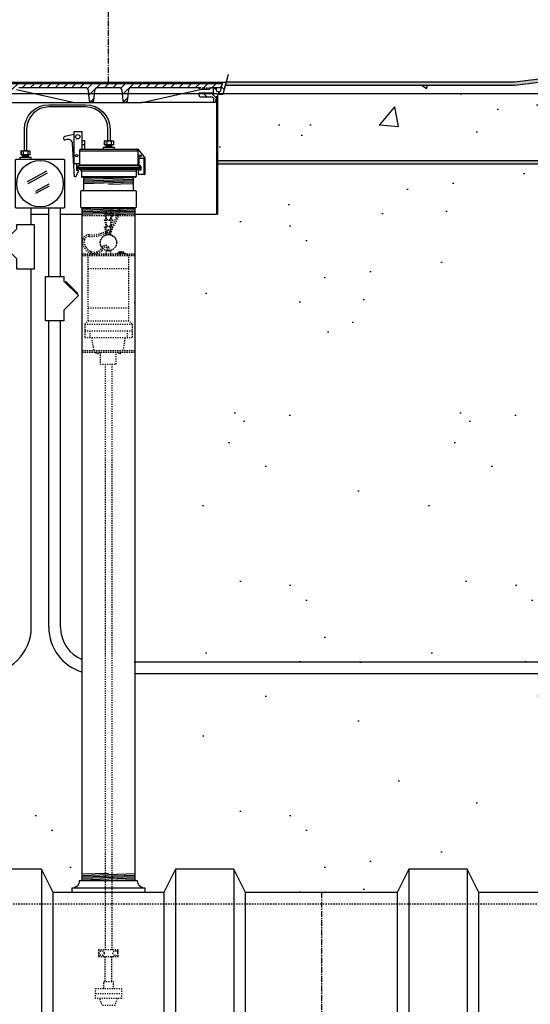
# Model space of a CAD drawing. Extents: x -169 to 6736, y -208 to 3022.
# Tile 581 of 656: x 6207 to 6251, y 906 to 990. Entities that reach past the tile are written whole.
import ezdxf

# ---------------------------------------------------------------- set-up
doc = ezdxf.new("R2010")
doc.units = 0
doc.header["$MEASUREMENT"] = 0
doc.header["$PDSIZE"] = 1
for name, pattern in [('CENTER1', [0.6625, 0.5, -0.075, 0.0125, -0.075]), ('HIDDEN3', [0.1875, 0.125, -0.0625]), ('HIDDEN5', [0.05, 0.025, -0.025])]:
    doc.linetypes.add(name, pattern=pattern)
doc.layers.get('DEFPOINTS').update_dxf_attribs({"linetype": 'CONTINUOUS'})
for name, color, linetype in [('CENTERLINE', 3, 'CENTER1'), ('CONCRETE-HATCH', 2, 'CONTINUOUS'), ('CONDUIT', 2, 'CONTINUOUS'), ('DIM', 3, 'CONTINUOUS'), ('FACE-SEAL-ADAPTOR', 3, 'CONTINUOUS'), ('FREEZE-LINES', 8, 'CONTINUOUS'), ('GALV-4-PIPE', 4, 'CONTINUOUS'), ('J-BOX', 2, 'CONTINUOUS'), ('PEAGRAVEL-HATCH', 3, 'CONTINUOUS'), ('PROBE', 2, 'CONTINUOUS'), ('TANK-BUNG-OPENING-4', 3, 'CONTINUOUS'), ('TANK-MANHOLE-18', 2, 'CONTINUOUS'), ('TANK-MANHOLE-COVER-18', 2, 'CONTINUOUS'), ('TANK-MANHOLE-COVER-HATCH-18', 7, 'CONTINUOUS'), ('TANK-MANHOLE-HATCH-18', 7, 'CONTINUOUS'), ('TANK-SLAB', 6, 'CONTINUOUS'), ('TANK-UST', 5, 'CONTINUOUS'), ('TANK-UST-RIB', 7, 'CONTINUOUS'), ('TLM-CAP', 3, 'CONTINUOUS')]:
    doc.layers.add(name, color=color, linetype=linetype)
doc.styles.add('SIMPLEX', font='simplex')
doc.dimstyles.new('DIM64', dxfattribs={"dimscale": 64, "dimtxt": 0.09375, "dimasz": 0.09375, "dimexe": 0.0625, "dimexo": 0.0625, "dimgap": 0.046875, "dimtad": 1, "dimdec": 4, "dimzin": 3, "dimdsep": 46, "dimlunit": 4, "dimtxsty": 'SIMPLEX', "dimcen": 0, "dimclrd": 256, "dimclre": 256, "dimclrt": 256, "dimadec": 0, "dimazin": 0, "dimtfac": 1, "dimtdec": 4, "dimtmove": 0, "dimatfit": 3, "dimfxl": 1, "dimfrac": 2, "dimtolj": 1, "dimtzin": 0, "dimarcsym": 0})

# ---------------------------------------------------------------- blocks, each defined once
blk = doc.blocks.new('*D61')
at = {"layer": 'DEFPOINTS', "color": 0, "transparency": 16777216}
for p in [(6443.911, 978.296), (5827.154, 978.015), (5827.154, 700.523)]:
    blk.add_point(p, dxfattribs=at)
at = {"layer": 'DIM', "lineweight": -2, "transparency": 16777216}
for p, q in [((5827.154, 974.015), (5827.154, 696.523)), ((6443.911, 974.296), (6443.911, 696.523)), ((6437.911, 700.523), (5833.154, 700.523))]:
    blk.add_line(p, q, dxfattribs=at)
at = {"layer": 'DIM', "transparency": 16777216}
for points in [[(5833.154, 701.523), (5833.154, 699.523), (5827.154, 700.523)], [(6437.911, 701.523), (6437.911, 699.523), (6443.911, 700.523)]]:
    blk.add_solid(points, dxfattribs=at)
at = {"layer": 'DIM', "transparency": 16777216, "insert": (6135.532, 708.095), "char_height": 6, "attachment_point": 5, "style": 'SIMPLEX'}
blk.add_mtext('\\A1;51\'-4 3/4" (F.V. TANK SLAB)', dxfattribs=at)

msp = doc.modelspace()

# ---------------------------------------------------------------- hatches: boundary and pattern name
at = {"layer": 'CONCRETE-HATCH'}
h = msp.add_hatch(dxfattribs=at)
h.set_pattern_fill('AR-CONC', color=256, scale=2.67, style=0)
h.set_pattern_definition([(50, (6237.656, 981.353), (19.151, -1.675), [2.0025, -22.0275]), (355, (6237.656, 981.353), (-3.705, 20.084), [1.602, -17.622]), (100.45, (6239.252, 981.213), (15.446, 18.408), [1.702, -18.7205]), (46.18, (6237.656, 986.693), (28.495, -4.42), [3.004, -33.041]), (96.64, (6240.03, 986.324), (24.955, 26.01), [2.553, -28.081]), (351.18, (6237.656, 986.693), (24.955, 26.01), [2.403, -26.433]), (21, (6240.326, 985.358), (15.937, -10.75), [2.0025, -22.0275]), (326, (6240.326, 985.358), (6.497, 19.362), [1.602, -17.622]), (71.45, (6241.654, 984.462), (22.434, 8.612), [1.702, -18.7205]), (37.5, (6237.656, 981.3526), (0.3247, 8.8883), [0, -17.4084, 0, -17.889, 0, -17.6887]), (7.5, (6237.656, 981.353), (7.024, 10.531), [0, -10.1994, 0, -17.008, 0, -6.7417]), (327.5, (6231.702, 981.3526), (14.253, -0.6022), [0, -6.675, 0, -20.826, 0, -27.6345]), (317.5, (6229.032, 981.353), (15.571, 2.673), [0, -8.6775, 0, -13.8306, 0, -19.6245])])
h.paths.add_polyline_path([(6253.08419, 985.21425), (6249.23791, 984.73346), (6224.42372, 984.73346), (6224.21579, 983.95668), (6223.8299, 983.95668), (6223.78507, 983.9299), (6223.75856, 983.87998), (6223.75856, 978.29596), (6254.06833, 978.29596), (6254.38543, 981.6301), (6252.88137, 981.6301)])
at = {"layer": 'PEAGRAVEL-HATCH'}
h = msp.add_hatch(dxfattribs=at)
h.set_pattern_fill('AR-SAND', color=256, scale=7.5, style=0)
h.set_pattern_definition([(37.5, (6223.744, 973.704), (-0.4725, 14.451), [0, -11.4, 0, -12.75, 0, -12.1875]), (7.5, (6223.744, 973.704), (13.273, 21.166), [0, -6.15, 0, -10.275, 0, -3.9375]), (327.5, (6214.519, 973.704), (23.356, 0.0424), [0, -3.75, 0, -13.5, 0, -17.625]), (317.5, (6214.52, 973.704), (22.546, 6.583), [0, -1.875, 0, -8.85, 0, -10.125])])
h.paths.add_polyline_path([(6254.12779, 978.01471), (6223.75856, 978.01471), (6223.75856, 976.75093), (6223.74404, 973.7036), (6253.70074, 973.7036)])
h = msp.add_hatch(dxfattribs=at)
h.set_pattern_fill('AR-SAND', color=256, scale=7.5, style=0)
h.set_pattern_definition([(37.5, (6216.654, 966.114), (-0.4725, 14.4512), [0, -11.4, 0, -12.75, 0, -12.1875]), (7.5, (6216.654, 966.114), (13.273, 21.166), [0, -6.15, 0, -10.275, 0, -3.9375]), (327.5, (6207.429, 966.114), (23.356, 0.0424), [0, -3.75, 0, -13.5, 0, -17.625]), (317.5, (6207.43, 966.114), (22.546, 6.5826), [0, -1.875, 0, -8.85, 0, -10.125])])
h.paths.add_polyline_path([(6253.70074, 973.7036), (6216.65422, 973.7036), (6216.65422, 966.11406), (6259.40961, 966.11406), (6259.41097, 969.98346), (6253.52072, 969.98346), (6253.33223, 969.98346)])
h = msp.add_hatch(dxfattribs=at)
h.set_pattern_fill('AR-SAND', color=256, scale=7.5, style=0)
h.set_pattern_definition([(37.5, (6216.654, 935.266), (-0.4725, 14.451), [0, -11.4, 0, -12.75, 0, -12.1875]), (7.5, (6216.654, 935.266), (13.273, 21.166), [0, -6.15, 0, -10.275, 0, -3.9375]), (327.5, (6207.429, 935.266), (23.356, 0.0424), [0, -3.75, 0, -13.5, 0, -17.625]), (317.5, (6207.43, 935.266), (22.546, 6.583), [0, -1.875, 0, -8.85, 0, -10.125])])
h.paths.add_polyline_path([(6236.00303, 966.11406), (6216.65422, 966.11406), (6216.65422, 935.26579), (6236.00303, 935.26579)])
h = msp.add_hatch(dxfattribs=at)
h.set_pattern_fill('AR-SAND', color=256, scale=7.5, style=0)
h.set_pattern_definition([(37.5, (6236.003, 935.266), (-0.4725, 14.451), [0, -11.4, 0, -12.75, 0, -12.1875]), (7.5, (6236.003, 935.266), (13.273, 21.166), [0, -6.15, 0, -10.275, 0, -3.9375]), (327.5, (6226.778, 935.266), (23.356, 0.0424), [0, -3.75, 0, -13.5, 0, -17.625]), (317.5, (6226.778, 935.266), (22.546, 6.583), [0, -1.875, 0, -8.85, 0, -10.125])])
h.paths.add_polyline_path([(6253.95422, 957.71638, -0.33671624), (6255.19811, 959.35405, -0.00822165), (6259.40787, 961.19654), (6259.40961, 966.11406), (6236.00303, 966.11406), (6236.00303, 935.26579), (6251.70858, 935.26579), (6251.70858, 935.66298), (6251.84471, 935.66298), (6251.84471, 935.83262, -0.41421356), (6251.87596, 935.86444), (6251.8952, 935.86444, 0.35187469), (6251.9097, 935.87609, 2.48870246), (6251.88877, 935.82484), (6251.90411, 935.82484, -0.89681203), (6252.37371, 935.87609, 0.3518816), (6252.38821, 935.86444), (6252.40688, 935.86444, -0.41421372), (6252.43871, 935.83319), (6252.43871, 935.66211), (6252.96172, 935.69869), (6252.96172, 936.11157), (6253.08547, 936.11157), (6253.08547, 937.00876), (6253.70422, 937.00876), (6253.70422, 942.02093, 0.41421356), (6253.95422, 942.27093), (6253.95422, 943.80734), (6253.82077, 943.80734, -0.41421356), (6253.57077, 944.05734), (6253.57077, 944.45569), (6252.83424, 945.77093), (6253.07077, 945.77093), (6253.95422, 945.77093)])
h = msp.add_hatch(dxfattribs=at)
h.set_pattern_fill('AR-SAND', color=256, scale=7.5, style=0)
h.set_pattern_definition([(37.5, (6216.654, 915.523), (-0.4725, 14.4512), [0, -11.4, 0, -12.75, 0, -12.1875]), (7.5, (6216.654, 915.523), (13.273, 21.166), [0, -6.15, 0, -10.275, 0, -3.9375]), (327.5, (6207.429, 915.523), (23.356, 0.0424), [0, -3.75, 0, -13.5, 0, -17.625]), (317.5, (6207.43, 915.523), (22.546, 6.5826), [0, -1.875, 0, -8.85, 0, -10.125])])
h.paths.add_polyline_path([(6253.70422, 932.52282), (6253.08547, 932.52282), (6253.08547, 933.42001), (6252.96172, 933.42001), (6252.96172, 933.8329), (6252.38921, 933.87293), (6252.38921, 933.91464), (6251.83233, 933.91464), (6251.83233, 933.8686), (6251.70858, 933.8686), (6251.70858, 934.26579), (6216.65422, 934.26579), (6216.65422, 916.52404), (6216.90422, 916.52404, 0.41421356), (6217.55342, 915.87484), (6217.55342, 915.52328), (6219.15422, 915.52328), (6220.15422, 917.52328), (6225.15422, 917.52328), (6226.15422, 915.52328), (6239.15422, 915.52328), (6240.15422, 917.52328), (6245.15422, 917.52328), (6246.15422, 915.52328), (6253.95422, 915.52328), (6253.95422, 919.80969), (6253.82077, 919.80969, -0.41421356), (6253.57077, 920.05969), (6253.57077, 920.45804), (6252.83424, 921.77328), (6253.07077, 921.77328), (6253.95422, 921.77324), (6253.95422, 922.77324, 0.41421356), (6253.70422, 923.02324)])
h = msp.add_hatch(dxfattribs=at)
h.set_pattern_fill('AR-SAND', color=256, scale=7.5, style=0)
h.set_pattern_definition([(37.5, (6194.854, 915.523), (-0.4725, 14.451), [0, -11.4, 0, -12.75, 0, -12.1875]), (7.5, (6194.854, 915.523), (13.273, 21.166), [0, -6.15, 0, -10.275, 0, -3.9375]), (327.5, (6185.629, 915.523), (23.356, 0.0424), [0, -3.75, 0, -13.5, 0, -17.625]), (317.5, (6185.63, 915.523), (22.546, 6.583), [0, -1.875, 0, -8.85, 0, -10.125])])
h.paths.add_polyline_path([(6212.15422, 930.7862), (6203.78788, 930.7862), (6197.11412, 930.7862), (6197.11412, 930.38901), (6196.99037, 930.38901), (6196.99037, 930.45088), (6196.92849, 930.45088), (6196.92849, 930.43504), (6196.43349, 930.43504), (6196.37162, 930.45088), (6196.37162, 930.38901), (6195.86098, 930.3533), (6195.86098, 929.94042), (6195.73723, 929.94042), (6195.73723, 929.04323), (6195.11848, 929.04323), (6195.11848, 923.02328, 0.41421356), (6194.86848, 922.77328), (6194.86848, 921.77328), (6195.73769, 921.77328), (6195.97421, 921.77328), (6195.23768, 920.45804), (6195.23768, 920.05969, -0.41421356), (6194.98768, 919.80969), (6194.85422, 919.80969), (6194.85422, 915.52328), (6202.65422, 915.52328), (6203.65422, 917.52328), (6208.65422, 917.52328), (6209.65422, 915.52328), (6211.25502, 915.52328), (6211.25502, 915.87484, 0.41421356), (6211.90422, 916.52404), (6212.15422, 916.52404)])
at = {"layer": 'TANK-MANHOLE-COVER-HATCH-18', "linetype": 'Continuous'}
h = msp.add_hatch(dxfattribs=at)
h.set_pattern_fill('LINE', color=256, scale=4, angle=45, style=0)
h.set_pattern_definition([(45, (4648.2824, 3e-12), (-0.35355339, 0.35355339), [])])
h.paths.add_polyline_path([(6204.63859, 984.92178), (6204.64414, 984.85798), (6204.73606, 984.60612, 0.31505809), (6204.82412, 984.54451), (6205.57622, 984.54451, -0.20068244), (6205.64296, 984.5166), (6205.74251, 984.41569, 0.20068244), (6205.80925, 984.38778), (6206.14905, 984.38778), (6206.48885, 984.38778, 0.20067998), (6206.55559, 984.41569), (6206.65514, 984.5166, -0.20067998), (6206.72188, 984.54451), (6212.44056, 984.54451, -0.38336671), (6212.68914, 984.32108), (6212.78463, 983.42753, 0.38336671), (6212.93999, 983.28788), (6212.96682, 983.28788, 0.38336671), (6213.12218, 983.42753), (6213.21763, 984.32073, -0.38376912), (6213.4666, 984.54451), (6215.32936, 984.54451, -0.38581775), (6215.57992, 984.31895), (6215.67373, 983.42777, 0.38381878), (6215.82912, 983.28788), (6215.85738, 983.28788, 0.38381878), (6216.01277, 983.42777), (6216.10677, 984.32069, -0.38381878), (6216.35539, 984.54451), (6222.07546, 984.54451, -0.20067998), (6222.14221, 984.5166), (6222.24175, 984.41569, 0.20067998), (6222.30849, 984.38778), (6222.6483, 984.38778), (6222.9881, 984.38778, 0.20068244), (6223.05484, 984.41569), (6223.15439, 984.5166, -0.20068244), (6223.22113, 984.54451), (6223.97183, 984.54451, 0.31505687), (6224.0599, 984.60612), (6224.15182, 984.85798), (6224.15737, 984.92178), (6214.39867, 984.92178)])
at = {"layer": 'TANK-MANHOLE-HATCH-18', "linetype": 'Continuous'}
h = msp.add_hatch(dxfattribs=at)
h.set_pattern_fill('LINE', color=256, scale=4, angle=135, style=0)
h.set_pattern_definition([(135, (4648.2824, 3e-12), (-0.35355339, -0.35355339), [])])
h.paths.add_polyline_path([(6223.62812, 984.36321), (6223.62197, 984.48516, 0.39953151), (6223.55955, 984.54451), (6223.48053, 984.54451, 0.39923087), (6223.41811, 984.48523), (6223.39867, 984.1076), (6222.17255, 984.1076), (6222.18367, 983.90744, 0.39805028), (6222.37088, 983.73034), (6223.29877, 983.73034, -0.39889443), (6223.42359, 983.61191), (6223.43753, 983.3471, 0.46914088), (6223.51458, 983.28962, 0.45806569), (6223.59147, 983.34482), (6223.62614, 983.73304, -0.38836603), (6223.68839, 983.78998), (6223.74127, 983.78998), (6223.74679, 983.88936, -0.40020821), (6223.84113, 983.97861), (6224.12157, 983.97861, 0.34818324), (6224.24334, 984.07537), (6224.46117, 985.01471), (6224.27809, 985.01471, 0.34699278), (6224.18771, 984.94341), (6224.03813, 984.30212, -0.34858266), (6223.94683, 984.22966), (6223.76856, 984.22966, -0.39953151)])
at = {"layer": 'TANK-SLAB'}
for points in [[(6253.20545, 985.22941), (6253.2204, 985.51471), (6249.2204, 985.01471), (6224.46117, 985.01471), (6224.39595, 984.73346), (6249.23791, 984.73346)], [(6254.15565, 978.29596), (6223.74404, 978.29596), (6223.74404, 978.01471), (6254.12779, 978.01471)]]:
    msp.add_hatch(color=256, dxfattribs=at).paths.add_polyline_path(points)

# ---------------------------------------------------------------- linework, layer by layer
at = {"layer": 'CENTERLINE'}
msp.add_line((6232.65422, 915.52328), (6232.65422, 793.52328), dxfattribs=at)
at = {"layer": 'CENTERLINE', "flags": 128}
msp.add_lwpolyline([(6214.39798, 985.01471), (6214.39798, 1003.74617), (6222.48697, 1011.83516), (6222.48697, 1029.15474)], dxfattribs=at)
at = {"layer": 'CONDUIT'}
for p, q in [((6207.78788, 972.79812), (6207.78788, 974.22502)), ((6209.28826, 968.34367), (6209.28826, 974.22502)), ((6210.28826, 968.34367), (6210.28826, 974.22502)), ((6207.78788, 938.26656), (6207.78788, 969.02956)), ((6209.28826, 938.26656), (6209.28826, 964.5751)), ((6210.28826, 938.26656), (6210.28826, 964.5751)), ((6251.70858, 935.26579), (6216.65422, 935.26579)), ((6251.70858, 934.26579), (6216.65422, 934.26579))]:
    msp.add_line(p, q, dxfattribs=at)
for points in [[(6206.51008, 972.42338), (6205.25297, 971.16626), (6206.51008, 969.90914), (6206.51008, 969.02023), (6208.06569, 969.02023), (6208.06569, 972.79812), (6206.51008, 972.79812)], [(6210.56606, 967.96892), (6211.82317, 966.71181), (6210.56606, 965.45469), (6210.56606, 964.56577), (6209.01045, 964.56577), (6209.01045, 968.34367), (6210.56606, 968.34367)]]:
    msp.add_lwpolyline(points, close=True, dxfattribs=at)
msp.add_lwpolyline([(6210.68391, 967.85107), (6210.76248, 967.92964), (6211.78389, 966.90823), (6211.70532, 966.82966)], dxfattribs=at)
for centre, radius, start, end in [((6203.78788, 938.26656), 4, 270, 0), ((6213.28826, 938.26656), 4, 180, 253.5303099), ((6213.28826, 938.26656), 3, 180, 247.7894801)]:
    msp.add_arc(centre, radius, start, end, dxfattribs=at)
at = {"layer": 'DEFPOINTS'}
for points in [[(6224.67489, 985.6718), (6224.21579, 983.95668), (6223.8299, 983.95668), (6223.78507, 983.9299), (6223.75856, 983.87998), (6223.75856, 976.75093)], [(6224.67488, 985.6718), (6224.21579, 983.95668), (6223.8299, 983.95668), (6223.78507, 983.9299), (6223.75856, 983.87998), (6223.75856, 976.75093)], [(6224.67488, 985.6718), (6224.21579, 983.95668), (6223.8299, 983.95668), (6223.78507, 983.9299), (6223.75856, 983.87998), (6223.75856, 976.75093)]]:
    msp.add_lwpolyline(points, dxfattribs=at)
at = {"layer": 'FACE-SEAL-ADAPTOR'}
for p, q in [((6212.27922, 975.74328), (6212.27922, 976.86892)), ((6216.52922, 976.86892), (6216.52922, 975.74328))]:
    msp.add_line(p, q, dxfattribs=at)
at = {"layer": 'FACE-SEAL-ADAPTOR', "color": 7}
for p, q in [((6214.40422, 976.86892), (6212.27922, 976.79734)), ((6216.52922, 976.81543), (6212.27922, 976.67227)), ((6216.52922, 976.69035), (6212.27922, 976.5472)), ((6216.52922, 976.56528), (6212.27922, 976.42213)), ((6216.52922, 976.44021), (6212.27922, 976.29706)), ((6216.52922, 976.31514), (6214.40422, 976.24357))]:
    msp.add_line(p, q, dxfattribs=at)
at = {"layer": 'FACE-SEAL-ADAPTOR'}
msp.add_lwpolyline([(6212.10561, 974.24328, -0.41421356), (6212.04311, 974.30578), (6212.04311, 975.68078, -0.41421356), (6212.10561, 975.74328), (6216.70283, 975.74328, -0.41421356), (6216.76533, 975.68078), (6216.76533, 974.30578, -0.41421356), (6216.70283, 974.24328)], format="xyb", close=True, dxfattribs=at)
at = {"layer": 'FREEZE-LINES', "linetype": 'Continuous'}
msp.add_line((6657.53241, 984.01471), (5613.53241, 984.01471), dxfattribs=at)
at = {"layer": 'GALV-4-PIPE', "color": 7}
for p, q in [((6214.40422, 974.24328), (6212.15422, 974.16749)), ((6216.65422, 974.194), (6212.15422, 974.04242)), ((6216.65422, 974.06893), (6212.15422, 973.91735)), ((6216.65422, 973.94386), (6212.15422, 973.79228)), ((6216.65422, 973.81879), (6212.15422, 973.66721)), ((6216.65422, 973.69371), (6214.27922, 973.61372)), ((6214.40422, 917.15358), (6212.15422, 917.07779)), ((6216.65422, 917.10429), (6212.15422, 916.95272)), ((6216.65422, 916.97922), (6212.15422, 916.82765)), ((6216.65422, 916.85415), (6212.15422, 916.70258)), ((6216.65422, 916.72908), (6212.15422, 916.57751)), ((6216.65422, 916.60401), (6214.27922, 916.52401))]:
    msp.add_line(p, q, dxfattribs=at)
at = {"layer": 'GALV-4-PIPE'}
msp.add_lwpolyline([(6216.65422, 916.52404), (6216.65422, 916.52404), (6212.15422, 916.52404), (6212.15422, 916.52404), (6212.15422, 974.24328), (6216.65422, 974.24328)], close=True, dxfattribs=at)
at = {"layer": 'J-BOX', "color": 7}
for p, q in [((6207.4739, 976.5123), (6209.12629, 977.41765)), ((6207.51947, 976.33093), (6209.17186, 977.23628)), ((6208.17482, 975.68364), (6209.31418, 976.3079)), ((6208.18611, 975.50227), (6209.34401, 976.13669))]:
    msp.add_line(p, q, dxfattribs=at)
at = {"layer": 'J-BOX'}
msp.add_lwpolyline([(6206.4437, 974.28058), (6206.4437, 978.35821, -0.41421356), (6206.49925, 978.41377), (6210.57689, 978.41377, -0.41421356), (6210.63244, 978.35821), (6210.63244, 974.28058, -0.41421356), (6210.57689, 974.22502), (6206.49925, 974.22502, -0.41421356)], format="xyb", close=True, dxfattribs=at)
msp.add_circle((6208.53807, 976.3194), 1.98948, dxfattribs=at)
at = {"layer": 'PROBE'}
for p, q in [((6214.53469, 979.98908), (6214.53469, 979.98908)), ((6214.53469, 979.98908), (6214.53469, 979.98908)), ((6207.38668, 979.13268), (6207.38668, 979.13268)), ((6207.38668, 979.13268), (6207.38668, 979.13268)), ((6214.20156, 979.42767), (6214.20156, 979.63889)), ((6214.69041, 979.42767), (6214.69041, 979.63889)), ((6207.05355, 978.57127), (6207.05355, 978.78249)), ((6207.5424, 978.57127), (6207.5424, 978.78249))]:
    msp.add_line(p, q, dxfattribs=at)
at = {"layer": 'PROBE', "color": 7}
for p, q in [((6214.69041, 979.53328), (6214.20156, 979.53328)), ((6207.5424, 978.67688), (6207.05355, 978.67688))]:
    msp.add_line(p, q, dxfattribs=at)
at = {"layer": 'PROBE', "color": 1, "linetype": 'HIDDEN5'}
for p, q in [((6212.15422, 973.94799), (6216.65422, 973.94799)), ((6214.04763, 974.24308), (6214.19423, 973.65069)), ((6214.12002, 974.24328), (6214.24927, 973.721)), ((6214.20767, 971.93498), (6214.20767, 974.10324)), ((6214.68843, 974.24328), (6214.55918, 973.721)), ((6214.60077, 971.93498), (6214.60077, 974.10324)), ((6214.76082, 974.24308), (6214.61421, 973.65069)), ((6212.15422, 973.59894), (6216.65422, 973.59894)), ((6214.04763, 973.77809), (6214.19423, 973.18569)), ((6214.04763, 973.23665), (6214.19423, 972.64426)), ((6214.11589, 973.79498), (6214.24927, 973.25601)), ((6214.11589, 973.25354), (6214.24927, 972.71457)), ((6214.19423, 973.65069), (6214.61421, 973.65069)), ((6214.19423, 973.18569), (6214.61421, 973.18569)), ((6214.24927, 973.721), (6214.55918, 973.721)), ((6214.24927, 973.25601), (6214.55918, 973.25601)), ((6214.69256, 973.79498), (6214.55918, 973.25601)), ((6214.69256, 973.25354), (6214.55918, 972.71457)), ((6214.76082, 973.77809), (6214.61421, 973.18569)), ((6214.76082, 973.23665), (6214.61421, 972.64426)), ((6214.04763, 972.657), (6214.19423, 972.0646)), ((6214.11589, 972.67389), (6214.24927, 972.13492)), ((6214.19423, 972.64426), (6214.61421, 972.64426)), ((6214.24927, 972.71457), (6214.55918, 972.71457)), ((6214.69256, 972.67389), (6214.55918, 972.13492)), ((6214.76082, 972.657), (6214.61421, 972.0646)), ((6214.19423, 972.0646), (6214.61421, 972.0646)), ((6214.24927, 972.13492), (6214.55918, 972.13492)), ((6214.20767, 970.55676), (6214.60077, 970.55676)), ((6214.20767, 970.30578), (6214.20767, 970.55676)), ((6214.60077, 970.30578), (6214.60077, 970.55676)), ((6212.15422, 970.30578), (6216.65422, 970.30578)), ((6212.15422, 970.23547), (6216.65422, 970.23547)), ((6212.15422, 970.16516), (6216.65422, 970.16516)), ((6212.65671, 964.54016), (6212.65671, 970.16516)), ((6212.90586, 970.50619), (6212.90586, 970.30578)), ((6213.44794, 970.49053), (6213.44794, 970.30578)), ((6216.15174, 964.54016), (6216.15174, 970.16516)), ((6212.65671, 969.04016), (6216.15174, 969.04016)), ((6212.65671, 965.66516), (6216.15174, 965.66516)), ((6212.37546, 964.25891), (6212.65671, 964.54016)), ((6212.37546, 964.25891), (6212.37546, 963.13391)), ((6212.37546, 964.25891), (6216.43299, 964.25891)), ((6212.65671, 964.54016), (6216.15174, 964.54016)), ((6216.43299, 964.25891), (6216.15174, 964.54016)), ((6216.43299, 964.25891), (6216.43299, 963.13391)), ((6212.37546, 963.69641), (6216.43299, 963.69641)), ((6212.37546, 963.13391), (6216.43299, 963.13391)), ((6212.80619, 963.69641), (6212.80619, 963.13391)), ((6216.00226, 963.69641), (6216.00226, 963.13391)), ((6212.15422, 962.00891), (6216.65422, 962.00891)), ((6212.15422, 961.85584), (6216.65422, 961.85584)), ((6213.68051, 961.85584), (6213.68051, 960.83308)), ((6215.059, 960.83308), (6215.059, 961.85584)), ((6213.68051, 960.83308), (6215.059, 960.83308)), ((6214.12297, 907.88686), (6214.12297, 910.02715)), ((6214.68547, 907.88686), (6214.68547, 910.02715)), ((6213.27922, 906.85064), (6215.52922, 906.85064))]:
    msp.add_line(p, q, dxfattribs=at)
at = {"layer": 'PROBE'}
msp.add_lwpolyline([(6214.35223, 979.98908), (6214.35223, 980.99739, 0.41421356), (6212.44598, 982.90364), (6209.29293, 982.90364, 0.41421356), (6207.38668, 980.99739), (6207.38668, 979.13268), (6207.19918, 979.13268), (6207.19918, 980.99739, -0.41421356), (6209.29293, 983.09114), (6212.44598, 983.09114, -0.41421356), (6214.53973, 980.99739), (6214.53973, 979.98908)], format="xyb", close=True, dxfattribs=at)
at = {"layer": 'PROBE', "color": 7}
for points in [[(6214.09197, 979.98908, 0.41421356), (6214.06072, 979.95783), (6214.06072, 979.67014, 0.41421356), (6214.09197, 979.63889)], [(6214.21958, 979.98908, -0.41421356), (6214.25083, 979.95783), (6214.25083, 979.67014, -0.41421356), (6214.21958, 979.63889)], [(6214.28208, 979.98908, 0.41421356), (6214.25083, 979.95783), (6214.25083, 979.67014, 0.41421356), (6214.28208, 979.63889)], [(6214.59979, 979.98908, -0.41421356), (6214.63104, 979.95783), (6214.63104, 979.67014, -0.41421356), (6214.59979, 979.63889)], [(6214.66229, 979.98908, 0.41421356), (6214.63104, 979.95783), (6214.63104, 979.67014, 0.41421356), (6214.66229, 979.63889)], [(6214.7899, 979.98908, -0.41421356), (6214.82115, 979.95783), (6214.82115, 979.67014, -0.41421356), (6214.7899, 979.63889)], [(6206.94397, 979.13268, 0.41421356), (6206.91272, 979.10143), (6206.91272, 978.81374, 0.41421356), (6206.94397, 978.78249)], [(6207.07157, 979.13268, -0.41421356), (6207.10282, 979.10143), (6207.10282, 978.81374, -0.41421356), (6207.07157, 978.78249)], [(6207.13407, 979.13268, 0.41421356), (6207.10282, 979.10143), (6207.10282, 978.81374, 0.41421356), (6207.13407, 978.78249)], [(6207.45179, 979.13268, -0.41421356), (6207.48304, 979.10143), (6207.48304, 978.81374, -0.41421356), (6207.45179, 978.78249)], [(6207.51429, 979.13268, 0.41421356), (6207.48304, 979.10143), (6207.48304, 978.81374, 0.41421356), (6207.51429, 978.78249)], [(6207.64189, 979.13268, -0.41421356), (6207.67314, 979.10143), (6207.67314, 978.81374, -0.41421356), (6207.64189, 978.78249)]]:
    msp.add_lwpolyline(points, format="xyb", dxfattribs=at)
at = {"layer": 'PROBE'}
for points in [[(6214.06072, 979.98908), (6214.82115, 979.98908), (6214.82115, 979.63889), (6214.06072, 979.63889)], [(6206.91272, 979.13268), (6207.67314, 979.13268), (6207.67314, 978.78249), (6206.91272, 978.78249)]]:
    msp.add_lwpolyline(points, close=True, dxfattribs=at)
for points in [[(6214.93273, 979.27017), (6214.93273, 979.42767), (6213.94914, 979.42767), (6213.94914, 979.27017)], [(6207.78472, 978.41377), (6207.78472, 978.57127), (6206.80114, 978.57127), (6206.80114, 978.41377)]]:
    msp.add_lwpolyline(points, dxfattribs=at)
at = {"layer": 'PROBE', "color": 1, "linetype": 'HIDDEN5', "flags": 128}
for points in [[(6214.12297, 960.84241), (6214.12297, 955.16662), (6214.12297, 925.50589), (6214.12297, 910.58965)], [(6214.68547, 960.84241), (6214.68547, 955.87944), (6214.68547, 926.21871), (6214.68547, 910.58965)], [(6214.00097, 907.28837), (6214.00097, 907.88686), (6214.80748, 907.88686), (6214.80748, 907.28837)], [(6215.14972, 906.41292), (6214.9485, 905.81443), (6213.85994, 905.81443), (6213.65873, 906.41292)]]:
    msp.add_lwpolyline(points, dxfattribs=at)
at = {"layer": 'PROBE', "color": 1, "linetype": 'HIDDEN5'}
for points in [[(6213.56047, 910.58965), (6213.56047, 910.02715), (6215.24797, 910.02715), (6215.24797, 910.58965)], [(6213.27922, 907.28837), (6215.52922, 907.28837), (6215.52922, 906.41292), (6213.27922, 906.41292)]]:
    msp.add_lwpolyline(points, close=True, dxfattribs=at)
for centre, radius in [((6214.40422, 971.25989), 0.70313), ((6214.40422, 971.25989), 0.68766), ((6213.82552, 910.3084), 0.2105), ((6214.98293, 910.3084), 0.2105)]:
    msp.add_circle(centre, radius, dxfattribs=at)
at = {"layer": 'PROBE', "linetype": 'Continuous'}
for centre in [(6214.09197, 979.67014), (6206.94397, 978.81374)]:
    msp.add_arc(centre, 0.03125, 180, 270, dxfattribs=at)
at = {"layer": 'PROBE', "color": 1, "linetype": 'HIDDEN5'}
for centre, radius, start, end in [((6212.61573, 974.23524), 2.5845, 313.0537162, 357.0595303), ((6212.61573, 974.23524), 2.72513, 313.0537162, 357.2113908), ((6212.85946, 974.83456), 3.05642, 267.6955066, 301.4346952), ((6212.85946, 974.83456), 2.91579, 267.6955066, 301.4346952), ((6213.17033, 971.34393), 0.98732, 167.2978266, 215.5352968), ((6212.66968, 971.45136), 0.47534, 81.2224854, 166.6608814), ((6213.17033, 971.34393), 0.8467, 167.2978266, 215.7718683), ((6212.66968, 971.45136), 0.33471, 81.2224854, 166.6608814), ((6213.20113, 971.30539), 0.99122, 212.6867901, 310.7212463), ((6213.20113, 971.30539), 0.85059, 212.451225, 310.7212463), ((6213.33551, 970.96782), 0.51782, 322.459505, 343.0025876), ((6214.13564, 970.69966), 0.32712, 32.9116577, 156.0575829), ((6213.33551, 970.96782), 0.65844, 321.0786875, 343.0025876), ((6214.13564, 970.69966), 0.1865, 32.9116577, 156.0575829), ((6213.84859, 970.56757), 0.50128, 359.1085406, 27.7518861), ((6213.84859, 970.56757), 0.64191, 359.1085406, 27.7518861), ((6215.49446, 969.98659), 0.49953, 39.7149598, 140.1481088), ((6215.49446, 969.98659), 0.42965, 47.9795125, 132.0204875), ((6215.49446, 969.98659), 0.38014, 57.1049702, 122.8950298), ((6217.49887, 963.32973), 4.52778, 182.5139258, 196.977501), ((6211.30958, 963.32973), 4.52778, 343.022499, 357.4860742), ((6213.4508, 961.90158), 0.16284, 195.9919833, 340.913534), ((6215.35765, 961.90158), 0.16284, 199.086466, 344.0080167)]:
    msp.add_arc(centre, radius, start, end, dxfattribs=at)
at = {"layer": 'TANK-BUNG-OPENING-4', "linetype": 'Continuous'}
msp.add_line((6217.55342, 915.87484), (6211.25502, 915.87484), dxfattribs=at)
msp.add_lwpolyline([(6217.55342, 915.52404), (6217.55342, 915.87484, -0.41421356), (6216.90422, 916.52404), (6211.90422, 916.52404, -0.41421356), (6211.25502, 915.87484), (6211.25502, 915.52404)], format="xyb", dxfattribs=at)
at = {"layer": 'TANK-MANHOLE-18', "color": 7, "linetype": 'Continuous'}
for p, q in [((6204.53036, 985.01471), (6224.27809, 985.01471)), ((6205.28216, 983.28788), (6211.54964, 983.28788)), ((6223.51518, 983.28788), (6217.24694, 983.28788)), ((6207.78788, 973.7036), (6209.28826, 973.7036)), ((6210.28826, 973.7036), (6212.15422, 973.7036)), ((6216.65422, 973.7036), (6223.69549, 973.7036))]:
    msp.add_line(p, q, dxfattribs=at)
at = {"layer": 'TANK-MANHOLE-18', "color": 5, "linetype": 'Continuous'}
msp.add_line((6223.48051, 984.54451), (6223.55818, 984.54451), dxfattribs=at)
at = {"layer": 'TANK-MANHOLE-18', "linetype": 'Continuous'}
msp.add_lwpolyline([(6223.55955, 984.54451, -0.39953151), (6223.62197, 984.48516), (6223.62812, 984.36321, 0.39953151), (6223.76856, 984.22966), (6223.94683, 984.22966, 0.34858266), (6224.03813, 984.30212), (6224.18747, 984.94238, -0.35017412), (6224.27809, 985.01471), (6224.46117, 985.01471), (6224.24341, 984.0757, -0.3489397), (6224.12157, 983.97861), (6223.84113, 983.97861, 0.39805274), (6223.74683, 983.89006), (6223.74127, 983.78998), (6223.68839, 983.78998, 0.38836603), (6223.62614, 983.73304), (6223.59147, 983.34482, -0.38836603), (6223.52922, 983.28788), (6223.49995, 983.28788, -0.39889443), (6223.43753, 983.3471), (6223.42359, 983.61191, 0.39889443), (6223.29877, 983.73034), (6222.37088, 983.73034, -0.39805028), (6222.18367, 983.90744), (6222.17255, 984.1076), (6223.39867, 984.1076), (6223.41811, 984.48523, -0.39923087), (6223.48053, 984.54451)], format="xyb", close=True, dxfattribs=at)
msp.add_lwpolyline([(6223.69549, 983.75669), (6223.74404, 983.75669), (6223.74404, 973.7036), (6223.69549, 973.7036), (6223.69549, 983.78998)], dxfattribs=at)
at = {"layer": 'TANK-MANHOLE-COVER-18', "linetype": 'Continuous'}
for p, q in [((6222.31403, 984.54451), (6222.07547, 984.54451)), ((6222.40973, 984.54451), (6222.50543, 984.54451)), ((6222.60114, 984.54451), (6222.69684, 984.54451)), ((6222.79116, 984.54451), (6222.88686, 984.54451)), ((6222.98257, 984.54451), (6223.22113, 984.54451))]:
    msp.add_line(p, q, dxfattribs=at)
msp.add_lwpolyline([(6204.63859, 984.92178), (6214.39867, 984.92178)], dxfattribs=at)
msp.add_lwpolyline([(6214.39867, 984.92178), (6224.15737, 984.92178), (6224.15182, 984.85798), (6224.0599, 984.60612, -0.31505687), (6223.97183, 984.54451), (6223.22113, 984.54451, 0.20068244), (6223.15439, 984.5166), (6223.05484, 984.41569, -0.20068244), (6222.9881, 984.38778), (6222.6483, 984.38778), (6222.30849, 984.38778, -0.20067998), (6222.24175, 984.41569), (6222.14221, 984.5166, 0.20067998), (6222.07546, 984.54451), (6216.35539, 984.54451, 0.38381878), (6216.10677, 984.32069), (6216.01277, 983.42777, -0.38381878), (6215.85738, 983.28788), (6215.82912, 983.28788, -0.38381878), (6215.67373, 983.42777), (6215.57974, 984.32069, 0.38381878), (6215.32936, 984.54451), (6213.4666, 984.54451, 0.38336671), (6213.21766, 984.32108), (6213.12218, 983.42753, -0.38336671), (6212.96682, 983.28788), (6212.93999, 983.28788, -0.38336671), (6212.78463, 983.42753), (6212.68914, 984.32108, 0.38336671), (6212.44056, 984.54451), (6206.72188, 984.54451, 0.20067998)], format="xyb", dxfattribs=at)
at = {"layer": 'TANK-MANHOLE-COVER-18', "color": 1, "linetype": 'Continuous'}
msp.add_lwpolyline([(6206.52166, 984.39486), (6211.49561, 983.29379, 0.0545173), (6211.54964, 983.28788), (6217.24694, 983.28788, 0.05450917), (6217.30097, 983.29379), (6222.27569, 984.39486)], format="xyb", dxfattribs=at)
at = {"layer": 'TANK-SLAB'}
for p, q in [((6223.74404, 978.29596), (6254.15565, 978.29596)), ((6223.74404, 978.01471), (6254.12779, 978.01471))]:
    msp.add_line(p, q, dxfattribs=at)
for points in [[(6253.20545, 985.22941), (6249.23791, 984.73346), (6224.39595, 984.73346)], [(6253.2204, 985.51471), (6249.2204, 985.01471), (6224.46117, 985.01471)]]:
    msp.add_lwpolyline(points, dxfattribs=at)
at = {"layer": 'TANK-UST'}
for p, q in [((6219.15422, 915.52328), (6209.65422, 915.52328)), ((6239.15422, 915.52328), (6226.15422, 915.52328)), ((6255.65422, 915.52328), (6246.15422, 915.52328))]:
    msp.add_line(p, q, dxfattribs=at)
at = {"layer": 'TANK-UST', "color": 2, "linetype": 'HIDDEN3'}
msp.add_lwpolyline([(6060.91238, 794.52328), (6120.17377, 794.52328), (6160.65671, 794.52328), (6162.15671, 795.52328), (6168.15671, 795.52328), (6169.65671, 794.52328), (6176.65671, 794.52328), (6178.15671, 795.52328), (6184.15671, 795.52328), (6185.65671, 794.52328), (6209.86263, 794.52328), (6211.36378, 795.52404), (6217.36378, 795.52404), (6218.86493, 794.52328), (6263.15422, 794.52328), (6264.65422, 795.52328), (6286.65422, 795.52328), (6288.15422, 794.52328), (6345.17377, 794.52328), (6349.66697, 794.52328, 0.9539575), (6349.66697, 914.52328), (6345.17377, 914.52328), (6120.17377, 914.52328), (6021.15442, 914.52328)], format="xyb", dxfattribs=at)
at = {"layer": 'TANK-UST-RIB', "color": 7}
for p, q in [((6208.65422, 917.52328), (6208.65422, 791.52328)), ((6220.15422, 917.52328), (6220.15422, 791.52328)), ((6225.15422, 917.52328), (6225.15422, 791.52328)), ((6240.15422, 917.52328), (6240.15422, 791.52328)), ((6245.15422, 917.52328), (6245.15422, 791.52328))]:
    msp.add_line(p, q, dxfattribs=at)
at = {"layer": 'TANK-UST-RIB', "color": 5}
for points in [[(6203.65422, 791.52328), (6208.65422, 791.52328), (6209.65422, 793.52328), (6209.65422, 915.52328), (6208.65422, 917.52328), (6203.65422, 917.52328), (6202.65422, 915.52328), (6202.65422, 793.52328)], [(6220.15422, 791.52328), (6225.15422, 791.52328), (6226.15422, 793.52328), (6226.15422, 915.52328), (6225.15422, 917.52328), (6220.15422, 917.52328), (6219.15422, 915.52328), (6219.15422, 793.52328)], [(6240.15422, 791.52328), (6245.15422, 791.52328), (6246.15422, 793.52328), (6246.15422, 915.52328), (6245.15422, 917.52328), (6240.15422, 917.52328), (6239.15422, 915.52328), (6239.15422, 793.52328)]]:
    msp.add_lwpolyline(points, close=True, dxfattribs=at)
at = {"layer": 'TLM-CAP'}
for p, q in [((6211.42156, 980.80642), (6212.10906, 980.80642)), ((6211.42156, 980.80642), (6211.42156, 978.05642)), ((6212.10906, 980.80642), (6212.10906, 979.27017)), ((6211.42156, 980.54035), (6210.65936, 980.35692)), ((6210.86663, 980.10333), (6210.7284, 980.07006)), ((6212.10906, 980.03517), (6212.35906, 980.03517)), ((6212.35906, 980.03517), (6212.35906, 979.27017)), ((6211.48406, 976.90892), (6211.32882, 979.75913)), ((6211.91781, 979.14517), (6211.91781, 977.93142)), ((6212.04281, 979.27017), (6216.91027, 979.27017)), ((6216.92531, 979.14517), (6216.92531, 977.86892)), ((6217.51984, 978.57178), (6217.00855, 979.22241)), ((6216.92531, 978.50517), (6217.48406, 978.50517)), ((6217.01906, 978.50517), (6217.01906, 977.86892)), ((6217.54656, 978.44267), (6217.54656, 978.49454)), ((6217.54656, 977.16267), (6217.54656, 978.44267)), ((6211.42156, 978.05642), (6211.91781, 978.05642)), ((6211.79656, 977.35767), (6211.60906, 976.90892)), ((6211.67156, 978.05642), (6211.67156, 977.48267)), ((6211.67156, 977.74392), (6211.87467, 977.86892)), ((6211.67156, 977.74392), (6211.67156, 977.61892)), ((6211.67156, 977.74392), (6217.17156, 977.74392)), ((6211.67156, 977.61892), (6217.17156, 977.61892)), ((6211.67156, 977.48267), (6211.79656, 977.48267)), ((6211.79656, 977.48267), (6211.79656, 977.35767)), ((6216.96845, 977.86892), (6211.87467, 977.86892)), ((6212.07779, 977.43142), (6212.07779, 976.93142)), ((6216.76533, 977.43142), (6216.76533, 976.93142)), ((6216.92531, 977.86892), (6217.10906, 977.86892)), ((6216.95281, 977.48267), (6216.95281, 977.16267)), ((6217.17156, 977.48267), (6216.95281, 977.48267)), ((6217.17156, 977.74392), (6216.96845, 977.86892)), ((6217.17156, 977.80642), (6217.17156, 977.48267)), ((6217.17156, 977.74392), (6217.17156, 977.61892)), ((6211.60906, 976.90892), (6211.48443, 976.90213)), ((6216.70283, 976.86892), (6212.14029, 976.86892)), ((6212.27922, 976.86892), (6216.52922, 976.86892)), ((6217.48406, 977.10017), (6217.01531, 977.10017))]:
    msp.add_line(p, q, dxfattribs=at)
at = {"layer": 'TLM-CAP', "color": 1}
for p, q in [((6211.91781, 979.14517), (6216.92531, 979.14517)), ((6212.35906, 979.65267), (6212.10906, 979.65267)), ((6217.01906, 978.50517), (6217.01906, 977.86892)), ((6217.45281, 977.10017), (6217.45281, 978.50517)), ((6211.91781, 977.93142), (6216.92531, 977.93142)), ((6211.93717, 977.55642), (6216.90595, 977.55642)), ((6212.07779, 977.43142), (6216.76533, 977.43142)), ((6212.07779, 976.93142), (6216.76533, 976.93142))]:
    msp.add_line(p, q, dxfattribs=at)
at = {"layer": 'TLM-CAP', "color": 7}
for centre, radius in [((6211.76531, 980.34396), 0.1875), ((6211.66969, 978.72579), 0.09375), ((6217.11281, 978.69267), 0.09375)]:
    msp.add_circle(centre, radius, dxfattribs=at)
at = {"layer": 'TLM-CAP'}
for centre, radius, start, end in [((6210.69388, 980.21349), 0.14753, 103.5314968, 283.5314968), ((6210.95438, 979.73874), 0.375, 3.1176047, 103.5314968), ((6212.04281, 979.14517), 0.125, 90, 180), ((6216.80031, 979.14517), 0.125, 0, 90), ((6216.91027, 979.14517), 0.125, 38.1619384, 90), ((6217.48406, 978.44267), 0.0625, 0, 90), ((6217.42156, 978.49454), 0.125, 0, 38.1619384), ((6211.93717, 977.61892), 0.0625, 180, 270), ((6211.95279, 977.43142), 0.125, 0, 90), ((6216.89033, 977.43142), 0.125, 90, 180), ((6216.90595, 977.61892), 0.0625, 270, 0), ((6217.10906, 977.80642), 0.0625, 0, 90), ((6212.14029, 976.93142), 0.0625, 180, 270), ((6216.70283, 976.93142), 0.0625, 270, 0), ((6217.01531, 977.16267), 0.0625, 180, 270), ((6217.48406, 977.16267), 0.0625, 270, 0)]:
    msp.add_arc(centre, radius, start, end, dxfattribs=at)

# ---------------------------------------------------------------- dimensions: what is measured, and where the dimension line sits
at = {"layer": 'DIM'}
dim = msp.add_linear_dim(base=(5827.15422, 700.52328), p1=(6443.9106, 978.29596), p2=(5827.15422, 978.01471), angle=180, text='<> (F.V. TANK SLAB)', dimstyle='DIM64', dxfattribs=at)
dim.commit()
dim.dimension.update_dxf_attribs({"geometry": '*D61', "text_midpoint": (6135.53241, 708.09471)})

doc.saveas('drawing.dxf')
